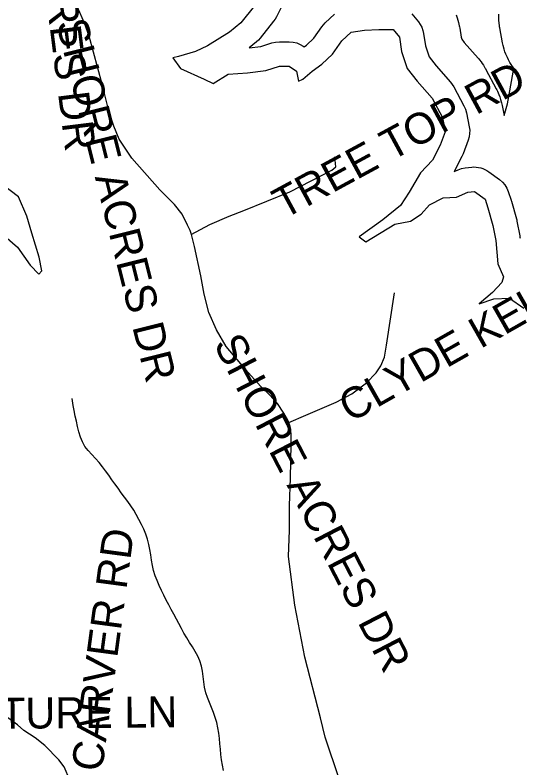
# Model space of a CAD drawing. Extents: x 1950930 to 2061844, y 904556 to 1017002.
# Drawn here: x 1981966 to 1983514, y 998263 to 1000572 of the extents above; entities that cross this region are included whole.
import ezdxf

# ---------------------------------------------------------------- set-up
doc = ezdxf.new("R2010")
doc.units = 0
for name, color, linetype in [('Exist Hydrographic Buffer Line', 7, 'Continuous'), ('Exist Hydrographic Lake Shore', 7, 'Continuous'), ('Exist Hydrographic Misc Water Feature', 7, 'Continuous'), ('Exist Road Non-System Type 51', 7, 'Continuous'), ('Exist Road Non-System Type 51 Label', 7, 'Continuous')]:
    doc.layers.add(name, color=color, linetype=linetype)

msp = doc.modelspace()

# ---------------------------------------------------------------- linework, layer by layer
at = {"layer": 'Exist Hydrographic Buffer Line'}
for points in [[(1982784.6, 1000601.5), (1982767.2, 1000566.6), (1982763.4, 1000559.9), (1982758.9, 1000553.6), (1982717.5, 1000501.2), (1982712.1, 1000495.1), (1982706, 1000489.6), (1982683.5, 1000471.2), (1982719.2, 1000475.4), (1982753.8, 1000486.3), (1982765, 1000488.9), (1982776.4, 1000489.8), (1982806.9, 1000489.8), (1982818.3, 1000488.9), (1982829.5, 1000486.3), (1982840.1, 1000482), (1982849.9, 1000476.2), (1982852.5, 1000474.4), (1982859.5, 1000479.5), (1982882.6, 1000501), (1982906.2, 1000535.6), (1982911.4, 1000542.3), (1982917.3, 1000548.4), (1982945.6, 1000574.5)], [(1983183.1, 1000575.6), (1983202.7, 1000551.6), (1983208.5, 1000543.4), (1983213.2, 1000534.5), (1983216.7, 1000525.1), (1983218.8, 1000515.3), (1983224.4, 1000478.1), (1983235.7, 1000444.1), (1983257, 1000416.7), (1983301.3, 1000366), (1983306.5, 1000359.3), (1983311, 1000352.1), (1983342.6, 1000293.2), (1983347.1, 1000283.1), (1983350, 1000272.5), (1983358.7, 1000228.8), (1983360.1, 1000218.6), (1983360, 1000208.3), (1983358.5, 1000198.1), (1983355.6, 1000188.2), (1983340.3, 1000146.8), (1983338.5, 1000142.3), (1983336.4, 1000137.9), (1983312.4, 1000092.1), (1983312.3, 1000092), (1983324.8, 1000097.5), (1983335.5, 1000101.2), (1983346.6, 1000103.3), (1983366.2, 1000105.5), (1983373.2, 1000106), (1983380.2, 1000105.8), (1983387.1, 1000104.9), (1983393.9, 1000103.4), (1983400.5, 1000101.3), (1983407, 1000098.6), (1983413.1, 1000095.3), (1983418.9, 1000091.4), (1983451.6, 1000067.5), (1983460.3, 1000059.9), (1983467.8, 1000051.2), (1983473.9, 1000041.3), (1983478.4, 1000030.7), (1983487.1, 1000004.5), (1983487.6, 1000002.8), (1983488.2, 1000001), (1983503.4, 999946.5), (1983504.2, 999943.4), (1983504.9, 999940.3), (1983513.6, 999894.5), (1983514.2, 999890.9), (1983514.6, 999887.3)], [(1983318.4, 1000573), (1983321.9, 1000563.5), (1983324.2, 1000556.4), (1983326.1, 1000549.1), (1983328.2, 1000539.3), (1983329, 1000535.6), (1983329.6, 1000531.9), (1983333.7, 1000504.3), (1983335.9, 1000497.7), (1983343.4, 1000488), (1983385.7, 1000439.7), (1983387.7, 1000437.3), (1983389.7, 1000434.8), (1983394.9, 1000428.2), (1983398.6, 1000423.1), (1983402.1, 1000417.8), (1983406.5, 1000410.5), (1983408.1, 1000407.8), (1983409.6, 1000405.1), (1983441.2, 1000346.2), (1983443.1, 1000342.5), (1983444.9, 1000338.8), (1983449.4, 1000328.7), (1983452.5, 1000321), (1983455, 1000313.1), (1983457.9, 1000302.4), (1983459, 1000298.4), (1983459.8, 1000294.4), (1983465.9, 1000264), (1983476.4, 1000300), (1983493.2, 1000396.5), (1983493.3, 1000397.4), (1983493.5, 1000398.2), (1983493.9, 1000400.4), (1983494.2, 1000402), (1983494.5, 1000403.6), (1983495, 1000405.8), (1983495.2, 1000406.6), (1983495.4, 1000407.4), (1983495.7, 1000408.8), (1983494.3, 1000410.6), (1983489.6, 1000417.5), (1983483.6, 1000426.9), (1983479.4, 1000434.2), (1983475.8, 1000441.7), (1983471.3, 1000451.9), (1983468.3, 1000459.7), (1983465.8, 1000467.7), (1983462.9, 1000478.5), (1983461.9, 1000482.6), (1983461, 1000486.6), (1983452.3, 1000532.4), (1983451.7, 1000535.8), (1983451.2, 1000539.2), (1983450.1, 1000548.2), (1983449.4, 1000555), (1983449.2, 1000561.8), (1983449.1, 1000570.9), (1983449.2, 1000574.4)]]:
    msp.add_lwpolyline(points, dxfattribs=at)
at = {"layer": 'Exist Hydrographic Lake Shore'}
for points in [[(1982700.1, 1000600.1), (1982658.7, 1000547.8), (1982623.9, 1000519.4), (1982556.3, 1000478), (1982519.3, 1000460.6), (1982467, 1000445.3), (1982449.5, 1000440.9), (1982473.5, 1000408.2), (1982545.4, 1000375.5), (1982573.7, 1000362.4), (1982619.5, 1000390.8), (1982678.3, 1000395.1), (1982735, 1000401.7), (1982776.4, 1000414.8), (1982806.9, 1000414.8), (1982828.7, 1000399.5), (1982835.2, 1000369), (1982848.3, 1000375.5), (1982876.6, 1000399.5), (1982907.1, 1000421.3), (1982939.8, 1000451.8), (1982968.1, 1000493.3), (1982996.5, 1000519.4), (1983037.9, 1000526), (1983081.5, 1000528.1), (1983125, 1000528.1), (1983144.6, 1000504.2), (1983151.2, 1000460.6), (1983168.6, 1000408.2)], [(1983168.6, 1000408.2), (1983199.1, 1000369), (1983244.9, 1000316.6), (1983276.5, 1000257.8), (1983285.2, 1000214.1), (1983269.9, 1000172.7), (1983246, 1000126.9), (1983208.9, 1000087.7), (1983174.1, 1000028.8), (1983147.9, 999987.4), (1983093.4, 999943.8), (1983021.5, 999891.4), (1983041.1, 999876.2), (1983130.5, 999930.7), (1983178.4, 999939.4), (1983211.1, 999961.2), (1983237.3, 999989.6), (1983278.7, 1000011.4), (1983320.1, 1000013.5), (1983354.9, 1000028.8), (1983374.5, 1000031), (1983407.2, 1000007), (1983415.9, 999980.8), (1983431.2, 999926.3), (1983439.9, 999880.5), (1983446.4, 999808.6), (1983463.9, 999769.3), (1983458.4, 999751.9), (1983430.1, 999721.3), (1983388.7, 999686.5), (1983434.5, 999701.7), (1983482.4, 999703.9), (1983526, 999673.4)], [(1981894.4, 999927.3), (1981972.8, 999859.7), (1982012.1, 999805.2), (1982038.2, 999776.8), (1982048, 999787.7), (1982039.3, 999829.2), (1982017.5, 999903.3), (1982002.3, 999955.6), (1981976.1, 1000014.5), (1981921.6, 1000055.9)]]:
    msp.add_lwpolyline(points, dxfattribs=at)
at = {"layer": 'Exist Hydrographic Misc Water Feature'}
msp.add_lwpolyline([(1982604.9, 998255.4), (1982601.6, 998271.1), (1982599.4, 998287.6), (1982597.1, 998304), (1982595.7, 998320.4), (1982594, 998336.9), (1982592.4, 998353.3), (1982590.4, 998369.7), (1982587.5, 998385.4), (1982584.4, 998401.9), (1982579.7, 998417.6), (1982574.2, 998432.4), (1982567.8, 998448.1), (1982561.7, 998463), (1982555.5, 998478.8), (1982550.4, 998493.6), (1982546.9, 998510.1), (1982544.4, 998526.5), (1982542.4, 998543.1), (1982540.5, 998559.5), (1982537.3, 998575.1), (1982532.7, 998590.8), (1982526.4, 998605.7), (1982518.4, 998619.8), (1982510, 998634), (1982500.8, 998648), (1982492.1, 998662.2), (1982483.9, 998676.3), (1982476.1, 998690.5), (1982468.4, 998705.4), (1982460.4, 998719.5), (1982452.4, 998734.5), (1982444.6, 998748.5), (1982437, 998763.5), (1982429.2, 998777.6), (1982422, 998792.5), (1982414.6, 998807.4), (1982407.7, 998822.3), (1982401.5, 998837.2), (1982395.4, 998852.2), (1982390.6, 998867.9), (1982387.2, 998883.4), (1982384.3, 998899.9), (1982381.8, 998916.4), (1982379.4, 998932.9), (1982376.1, 998948.5), (1982372, 998964.2), (1982366.6, 998979.9), (1982360.3, 998994.8), (1982353.3, 999009.8), (1982345.7, 999024.6), (1982337.7, 999039.6), (1982329.7, 999053.7), (1982320.7, 999067.1), (1982311.3, 999080.4), (1982301.4, 999093.6), (1982291.4, 999107), (1982281.8, 999120.4), (1982272.1, 999133.7), (1982262.7, 999146.9), (1982253, 999160.3), (1982243.4, 999173.7), (1982233.6, 999186.2), (1982223.3, 999199.4), (1982212.2, 999212), (1982201, 999223.8), (1982189.9, 999236.3), (1982180, 999248.7), (1982172.3, 999262.9), (1982166.3, 999277.8), (1982161.6, 999293.4), (1982157.5, 999309.9), (1982154, 999326.5), (1982150.5, 999342.1), (1982147, 999358.6), (1982144.4, 999374.3), (1982141.1, 999395.7)], dxfattribs=at)
at = {"layer": 'Exist Road Non-System Type 51'}
for points in [[(1982506.5, 999898.7), (1982502.9, 999911.6), (1982494.6, 999927.7), (1982477.8, 999960.9), (1982454.4, 999990.8), (1982410, 1000035.9), (1982323.6, 1000132.8), (1982284.9, 1000191.8), (1982268.8, 1000231.3), (1982254.2, 1000274.1), (1982233.2, 1000359.6), (1982192.9, 1000507.4), (1982179.1, 1000546.9), (1982128.2, 1000662.3), (1982108.1, 1000705.1), (1982100, 1000729.3), (1982093.6, 1000749.5), (1982089.5, 1000772.9), (1982090.4, 1000797.1), (1982090.4, 1000835.9), (1982096, 1000902.1), (1982097, 1000919.1)], [(1982506.2, 999898.6), (1982563.2, 999929.8), (1982622.6, 999955.6), (1982667.5, 999972.4), (1982808.1, 1000029.4), (1982937.4, 1000096.3), (1982949.5, 1000106.9), (1982946.5, 1000137.4)], [(1982805.1, 999322.1), (1982802.2, 999329.6), (1982790.2, 999350.6), (1982770.9, 999380.5), (1982746.6, 999407.1), (1982720, 999432.9), (1982680.4, 999475.8), (1982613.4, 999555.7), (1982583.5, 999606.5), (1982560.1, 999659.8), (1982545.6, 999715.5), (1982535.9, 999772), (1982516.5, 999862.4), (1982506.5, 999898.7)], [(1982805.1, 999322.1), (1982858, 999345.1), (1982950.4, 999384.8), (1982999.1, 999410.1), (1983043.4, 999443.6), (1983073.1, 999474.5), (1983087.1, 999495.8), (1983098.4, 999522.7), (1983105, 999559.6), (1983129.1, 999720.4)], [(1982959.4, 998229.6), (1982916.8, 998357.6), (1982902.8, 998416.6), (1982854.9, 998602.1), (1982824, 998762.5), (1982804.8, 998911.2), (1982807.8, 998992.2), (1982807.8, 999067.2), (1982810.8, 999151.2), (1982812.8, 999256.2), (1982812.8, 999287.7), (1982809.6, 999310.2), (1982805.1, 999322.1)], [(1982133.4, 998225.2), (1982116.5, 998266.3), (1982099.6, 998287.4), (1982057.4, 998331.8), (1982027.9, 998355), (1981993, 998377.2), (1981973, 998395.1), (1981943.4, 998416.2), (1981932.9, 998423.6), (1981903.2, 998443.6), (1981874.8, 998455.2), (1981844.2, 998458.4), (1981802, 998461.6), (1981734.4, 998464.8), (1981688, 998475.3)]]:
    msp.add_lwpolyline(points, dxfattribs=at)

# ---------------------------------------------------------------- texts
at = {"layer": 'Exist Road Non-System Type 51 Label'}
for s, rotation, p in [('  SHORE ACRES DR', 277.1384, (1981969.3, 1001355.2)), ('  SHORE ACRES DR', 284.0493, (1982074.6, 1000616.6)), ('  TREE TOP RD', 28.472, (1982728.1, 999910.9)), ('  CLYDE KELLY RD', 29.6357, (1982933, 999285.5)), ('  SHORE ACRES DR', 297.3969, (1982540.9, 999625.7)), ('  ROY CARVER RD', 82.4054, (1982182, 997870.9)), ('  COW PASTURE LN', 0.5345, (1981249.6, 998376.3))]:
    msp.add_text(s, height=95, rotation=rotation, dxfattribs=at).set_placement(p)

doc.saveas('drawing.dxf')
